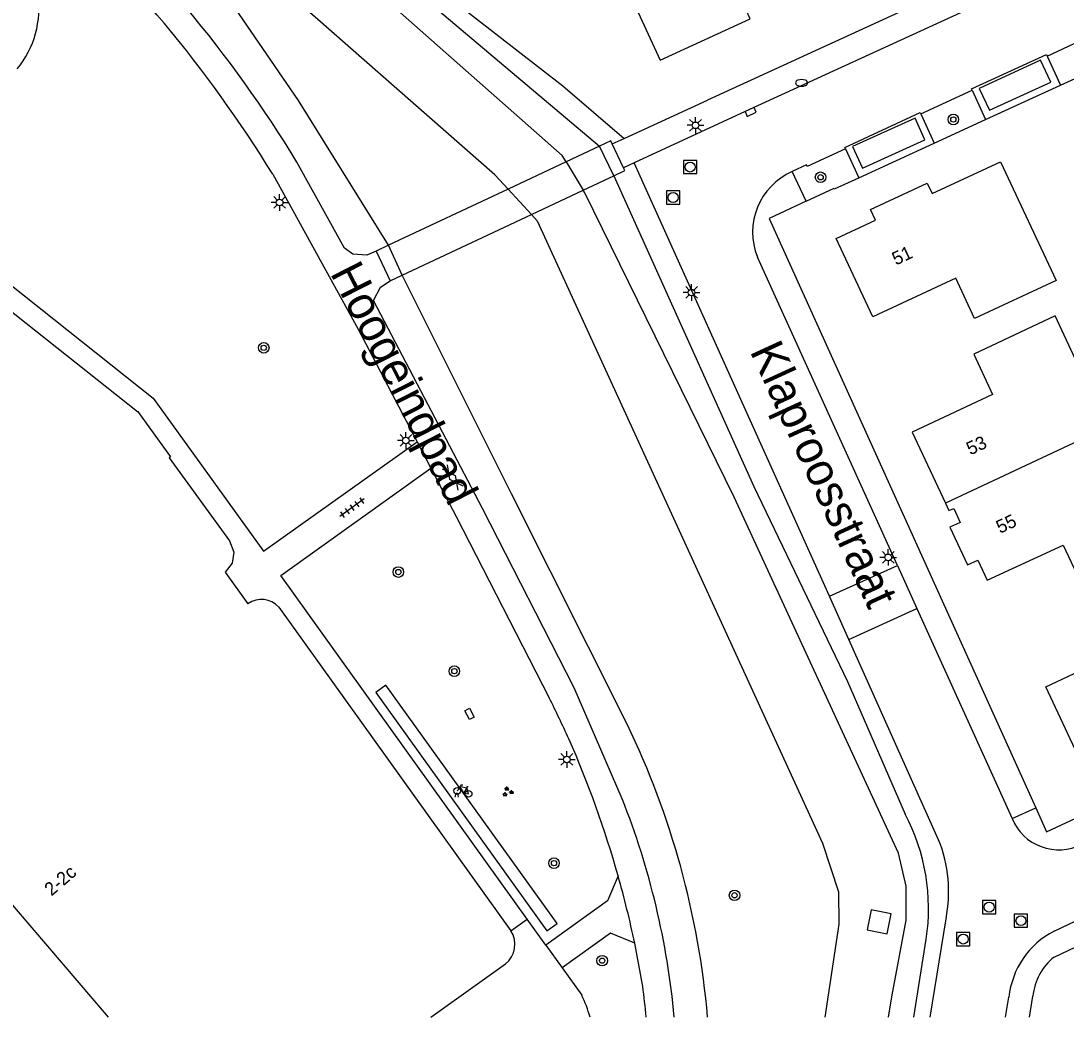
# Model space of a CAD drawing. Extents: x 136000 to 138005, y 398500 to 400500.
# Drawn here: x 137186.5 to 137265.3, y 398500 to 398575.2 of the extents above; entities that cross this region are included whole.
import ezdxf

# ---------------------------------------------------------------- set-up
doc = ezdxf.new("R2010")
doc.units = 0
for name, color, linetype in [('gg-afsc-erfafscheiding', 7, 'Continuous'), ('gg-afsc-hekwerk', 7, 'Continuous'), ('gg-anno-huisnummerreeks BGT', 7, 'Continuous'), ('gg-anno-openbare ruimte label', 7, 'Continuous'), ('gg-bbg-hoofdgebouw', 7, 'Continuous'), ('gg-bbg-tussenscheiding', 7, 'Continuous'), ('gg-knt-verharding', 7, 'Continuous'), ('gg-knt-verharding nz', 7, 'Continuous'), ('gg-kntw-bovenkant insteek waterloop', 7, 'Continuous'), ('gg-kntw-waterlijn', 7, 'Continuous'), ('gg-kwrk-kunstwerk niveau 01', 7, 'Continuous'), ('gg-kwrk-uitstroombak niveau min 01', 7, 'Continuous'), ('gt-grn-groengrens', 7, 'Continuous'), ('gt-grn-vlakafsluiter', 7, 'Continuous'), ('gt-grn-weggrens', 7, 'Continuous'), ('gt-symb-boom', 7, 'Continuous'), ('gt-symb-brandkraan', 7, 'Continuous'), ('gt-symb-fietsenrek', 7, 'Continuous'), ('gt-symb-gesloten verharding', 7, 'Continuous'), ('gt-symb-groenvak', 7, 'Continuous'), ('gt-symb-kolk', 7, 'Continuous'), ('gt-symb-kolk center center', 7, 'Continuous'), ('gt-symb-lichtmast', 7, 'Continuous'), ('gt-symb-rioolschacht', 7, 'Continuous'), ('gt-symb-tegel verharding', 7, 'Continuous')]:
    doc.layers.add(name, color=color, linetype=linetype)

# ---------------------------------------------------------------- blocks, each defined once
blk = doc.blocks.new('gt0-RS')
at = {"layer": 'gt-symb-rioolschacht'}
blk.add_lwpolyline([(-0.5, -0.5), (0.5, -0.5), (0.5, 0.5), (-0.5, 0.5)], close=True, dxfattribs=at)
blk.add_circle((0, 0), 0.375, dxfattribs=at)
blk = doc.blocks.new('gt0-LMAST')
at = {"layer": 'gt-symb-lichtmast'}
for p, q in [((-0.182, 0.173), (-0.447, 0.438)), ((-0.005, 0.246), (-0.005, 0.621)), ((0.172, 0.173), (0.437, 0.438)), ((-0.255, -0.004), (-0.63, -0.004)), ((-0.182, -0.181), (-0.447, -0.446)), ((-0.005, -0.254), (-0.005, -0.629)), ((0.437, -0.446), (0.172, -0.181)), ((0.245, -0.004), (0.62, -0.004))]:
    blk.add_line(p, q, dxfattribs=at)
blk.add_circle((-0.005, -0.004), 0.25, dxfattribs=at)
blk = doc.blocks.new('gt0-BOOM')
at = {"layer": 'gt-symb-boom'}
for radius in [0.4, 0.2]:
    blk.add_circle((0, 0), radius, dxfattribs=at)
blk = doc.blocks.new('gt0-FREK')
at = {"layer": 'gt-symb-fietsenrek'}
for p, q in [((0.259, 0.762), (0.294, 0.823)), ((0.294, 0.823), (0.767, 0.714)), ((0.757, 0.841), (0.866, 0.816)), ((0.767, 0.714), (0.84, 0.822)), ((0.54, 0.335), (0.259, 0.762)), ((0.767, 0.714), (0.54, 0.335)), ((0.895, 0.252), (0.767, 0.714))]:
    blk.add_line(p, q, dxfattribs=at)
for points in [[(0.294, 0.823), (0.36, 0.937), (0.452, 0.935)], [(-0.124, 0), (-0.047, 0.312), (0.053, 0.312), (0.12, 0)], [(0.036, 0.476), (0.228, 0.708), (0.259, 0.762)], [(0.54, 0.335), (0.555, 0.305), (0.895, 0.252)]]:
    blk.add_lwpolyline(points, dxfattribs=at)
for centre in [(0.036, 0.476), (0.895, 0.252)]:
    blk.add_circle(centre, 0.252, dxfattribs=at)
blk = doc.blocks.new('gt0-GRVAK')
at = {"layer": 'gt-symb-groenvak'}
for p, q in [((-0.11, 0.189), (-0.228, 0.24)), ((-0.182, 0.153), (0.088, 0.153)), ((-0.091, 0.211), (-0.156, 0.322)), ((-0.047, 0.214), (-0.047, 0.393)), ((-0.004, 0.211), (0.061, 0.322)), ((0.015, 0.189), (0.133, 0.24)), ((0.262, -0.052), (0.197, 0.059)), ((0.305, -0.049), (0.305, 0.13)), ((0.349, -0.052), (0.414, 0.059)), ((-0.245, -0.228), (-0.363, -0.177)), ((-0.318, -0.264), (-0.047, -0.264)), ((-0.226, -0.206), (-0.291, -0.095)), ((-0.183, -0.203), (-0.183, -0.024)), ((-0.139, -0.206), (-0.074, -0.095)), ((-0.12, -0.228), (-0.002, -0.177)), ((0.243, -0.074), (0.125, -0.023)), ((0.17, -0.11), (0.441, -0.11)), ((0.368, -0.074), (0.486, -0.023))]:
    blk.add_line(p, q, dxfattribs=at)
blk = doc.blocks.new('gt0-KOLKCC')
at = {"layer": 'gt-symb-kolk center center'}
blk.add_lwpolyline([(-0.375, 0.2), (0.375, 0.2), (0.375, -0.2), (-0.375, -0.2)], close=True, dxfattribs=at)
blk = doc.blocks.new('gt0-TEG1')
at = {"layer": 'gt-symb-tegel verharding'}
for p, q in [((-1.125, 0), (1.125, 0)), ((-0.9, -0.25), (-0.9, 0.25)), ((-0.45, -0.25), (-0.45, 0.25)), ((0, -0.25), (0, 0.25)), ((0.45, -0.25), (0.45, 0.25)), ((0.9, -0.25), (0.9, 0.25))]:
    blk.add_line(p, q, dxfattribs=at)
blk = doc.blocks.new('gt0-GESVH1')
at = {"layer": 'gt-symb-gesloten verharding'}
for p, q in [((-0.992, -0.261), (0.008, 0.239)), ((0.008, -0.261), (-0.992, 0.239)), ((0.008, 0.239), (1.008, -0.261)), ((1.008, 0.239), (0.008, -0.261))]:
    blk.add_line(p, q, dxfattribs=at)
blk = doc.blocks.new('gt0-BR')
at = {"layer": 'gt-symb-brandkraan'}
for centre, radius, start, end in [((-0.244, 0), 0.206, 107.56694, 252.43307), ((0.599, -2.664), 3, 106.89205, 107.56694), ((0, -0.691), 0.938, 73.10799, 106.89205), ((-0.599, -2.664), 3, 72.43309, 73.10799), ((0.244, 0), 0.206, 287.56695, 72.43309), ((0.599, 2.664), 3, 252.43307, 253.10797), ((0, 0.691), 0.938, 253.10797, 286.89206), ((-0.599, 2.664), 3, 286.89206, 287.56695)]:
    blk.add_arc(centre, radius, start, end, dxfattribs=at)
blk = doc.blocks.new('gt0-KOLK')
at = {"layer": 'gt-symb-kolk'}
blk.add_lwpolyline([(0, 0), (0.375, 0), (0.375, 0.4), (-0.375, 0.4), (-0.375, 0), (0, 0)], dxfattribs=at)

msp = doc.modelspace()

# ---------------------------------------------------------------- linework, layer by layer
at = {"layer": 'gg-afsc-erfafscheiding'}
msp.add_line((137218.953, 398576.821), (137227.372, 398570.264), dxfattribs=at)
at = {"layer": 'gg-afsc-hekwerk'}
for p, q in [((137264.898, 398570.307), (137268.765, 398572.082)), ((137259.246, 398567.714), (137264.898, 398570.307)), ((137255.372, 398565.936), (137259.246, 398567.714)), ((137249.672, 398563.321), (137255.372, 398565.936)), ((137247.857, 398562.488), (137249.672, 398563.321))]:
    msp.add_line(p, q, dxfattribs=at)
at = {"layer": 'gg-bbg-hoofdgebouw'}
for p, q in [((137205.945, 398530.924), (137223.442, 398506.515)), ((137217.422, 398500), (137223.035, 398504.008))]:
    msp.add_line(p, q, dxfattribs=at)
for points in [[(137231.366, 398579.448), (137234.707, 398572.194), (137241.501, 398575.317), (137240.658, 398577.153), (137244.955, 398579.128), (137239.958, 398590.07), (137235.373, 398587.879), (137236.207, 398586.079), (137232.431, 398584.332)], [(137247.97, 398558.73), (137250.936, 398560.118), (137250.564, 398560.916), (137254.845, 398562.912), (137255.225, 398562.128), (137260.363, 398564.524), (137264.552, 398555.571), (137258.41, 398552.699), (137256.989, 398555.74), (137250.736, 398552.827), (137247.97, 398558.73)], [(137179.928, 398557.861), (137195.285, 398545.694), (137195.295, 398545.707), (137197.792, 398542.262), (137197.687, 398542.186), (137202.233, 398535.922), (137202.565, 398535.068), (137202.421, 398534.244), (137201.913, 398533.579), (137203.626, 398531.179)], [(137268.419, 398544.492), (137264.482, 398552.897), (137258.351, 398550.007), (137259.773, 398546.962), (137253.702, 398544.122), (137256.217, 398538.774)], [(137256.217, 398538.774), (137256.481, 398538.212), (137256.839, 398538.38), (137257.321, 398537.319), (137256.534, 398536.955), (137257.872, 398534.111), (137258.659, 398534.482), (137259.366, 398532.959), (137265.096, 398535.611), (137266.525, 398532.571), (137272.662, 398535.437), (137268.419, 398544.492)], [(137266.554, 398519.007), (137263.796, 398524.921), (137270.047, 398527.853), (137268.626, 398530.907), (137274.762, 398533.786), (137278.955, 398524.79), (137273.812, 398522.367), (137274.181, 398521.595), (137269.911, 398519.582), (137269.535, 398520.378), (137266.554, 398519.007)], [(137193.117, 398500), (137180.54, 398514.679), (137181.077, 398514.964), (137181.134, 398514.858), (137181.805, 398515.214), (137180.045, 398517.735)]]:
    msp.add_lwpolyline(points, dxfattribs=at)
for centre, radius, start, end in [((137204.647, 398529.792), 1.722, 41.09043, 126.35937), ((137221.884, 398505.481), 1.87, 308.00135, 33.55613)]:
    msp.add_arc(centre, radius, start, end, dxfattribs=at)
at = {"layer": 'gg-bbg-tussenscheiding'}
msp.add_line((137268.419, 398544.492), (137256.217, 398538.774), dxfattribs=at)
at = {"layer": 'gg-knt-verharding'}
for p, q in [((137263.894, 398572.496), (137267.744, 398574.306)), ((137263.894, 398572.496), (137264.898, 398570.307)), ((137231.986, 398566.295), (137238.269, 398569.165)), ((137254.365, 398568.132), (137258.228, 398569.931)), ((137258.228, 398569.931), (137259.246, 398567.714)), ((137254.365, 398568.132), (137255.372, 398565.936)), ((137231.085, 398565.879), (137231.986, 398566.295)), ((137248.667, 398565.51), (137249.672, 398563.321)), ((137232.736, 398564.456), (137231.945, 398564.078)), ((137247.465, 398531.751), (137232.736, 398564.456)), ((137245.709, 398561.543), (137244.666, 398563.79)), ((137252.602, 398534.057), (137242.045, 398557.324)), ((137216.377, 398543.403), (137217.418, 398541.408)), ((137247.465, 398531.751), (137252.602, 398534.057)), ((137252.602, 398534.057), (137254.069, 398530.819)), ((137248.927, 398528.489), (137247.465, 398531.751)), ((137248.927, 398528.489), (137254.069, 398530.819)), ((137254.069, 398530.819), (137261.238, 398514.972)), ((137255.701, 398513.373), (137248.927, 398528.489)), ((137264.404, 398506.487), (137271.879, 398510.04)), ((137264.409, 398504.533), (137272.558, 398508.396)), ((137226.076, 398505.439), (137224.67, 398507.401)), ((137255.056, 398500), (137256.257, 398507.422)), ((137227.307, 398503.721), (137228.79, 398501.652)), ((137260.754, 398500), (137260.997, 398501.508)), ((137262.55, 398500), (137262.804, 398501.576))]:
    msp.add_line(p, q, dxfattribs=at)
for points in [[(137314.717, 398604.283), (137301.624, 398598.232), (137238.269, 398569.165)], [(137313.758, 398601.64), (137241.444, 398568.469), (137232.736, 398564.456)], [(137248.667, 398565.51), (137245.783, 398564.168), (137245.727, 398564.288), (137244.666, 398563.79)], [(137213.287, 398557.79), (137212.595, 398557.479), (137211.539, 398557.553), (137210.911, 398558.008), (137207.319, 398564.497)], [(137205.492, 398563.585), (137211.944, 398551.897), (137216.377, 398543.403)], [(137245.709, 398561.543), (137242.917, 398560.238), (137263.018, 398515.777)], [(137184.653, 398556.07), (137196.488, 398546.692), (137204.797, 398535.14), (137216.377, 398543.403)], [(137231.846, 398516.463), (137228.207, 398524.842), (137221.308, 398538.373), (137213.077, 398554.057), (137213.617, 398555.063), (137214.353, 398555.54)], [(137224.67, 398507.401), (137206.105, 398533.306), (137217.418, 398541.408)], [(137217.418, 398541.408), (137219.32, 398537.763), (137226.336, 398524.083)], [(137263.018, 398515.777), (137263.828, 398513.986), (137276.441, 398519.859)], [(137231.535, 398510.653), (137230.74, 398508.781), (137226.076, 398505.439)], [(137232.782, 398505.583), (137230.963, 398506.341), (137227.307, 398503.721)], [(137233.398, 398502.312), (137233.108, 398503.951), (137232.782, 398505.583)]]:
    msp.add_lwpolyline(points, dxfattribs=at)
for centre, radius, start, end in [((137125.403, 398514.619), 95.906, 31.33686, 48.48768), ((137122.117, 398512.294), 97.889, 31.59949, 47.99484), ((137180.552, 398576.147), 7.315, 320.91021, 8.17337), ((137246.674, 398559.212), 4.999, 113.68085, 202.1887), ((137164.798, 398492.816), 69.025, 24.08802, 26.93492), ((137156.854, 398489.595), 77.593, 15.74671, 23.86478), ((137176.425, 398494.572), 59.587, 5.22629, 21.55369), ((137264.759, 398516.439), 3.814, 202.6209, 296.84534), ((137245.968, 398509.462), 10.49, 348.78513, 21.89014), ((137156.39, 398489.482), 78.071, 11.90176, 15.73423), ((137267.351, 398500.815), 6.392, 117.45851, 173.77585), ((137267.148, 398501.132), 4.366, 128.84674, 174.16882), ((137163.164, 398493.457), 70.79, 5.30371, 7.18624), ((137219.346, 398497.117), 10.476, 15.97542, 25.6527)]:
    msp.add_arc(centre, radius, start, end, dxfattribs=at)
at = {"layer": 'gg-knt-verharding nz'}
for points in [[(137258.228, 398569.931), (137258.185, 398570.024), (137263.839, 398572.616), (137263.894, 398572.496)], [(137258.767, 398570.067), (137259.536, 398568.425), (137264.159, 398570.542), (137263.389, 398572.184), (137258.767, 398570.067)], [(137248.667, 398565.51), (137248.62, 398565.612), (137254.317, 398568.236), (137254.365, 398568.132)], [(137249.196, 398565.674), (137249.964, 398564.036), (137254.663, 398566.187), (137253.941, 398567.813), (137249.196, 398565.674)]]:
    msp.add_lwpolyline(points, dxfattribs=at)
at = {"layer": 'gg-kntw-bovenkant insteek waterloop'}
for p, q in [((137231.201, 398563.467), (137230.128, 398565.699)), ((137215.259, 398555.966), (137214.21, 398558.224)), ((137253.841, 398500), (137254.761, 398505.877))]:
    msp.add_line(p, q, dxfattribs=at)
for points in [[(137190.13, 398599.884), (137200.443, 398590.78), (137230.128, 398565.699)], [(137214.21, 398558.224), (137207.442, 398569.16), (137202.652, 398576.119)], [(137231.201, 398563.467), (137241.765, 398540.033), (137248.827, 398525.321), (137253.18, 398515.313)], [(137232.216, 398522.105), (137223.499, 398539.48), (137215.259, 398555.966)]]:
    msp.add_lwpolyline(points, dxfattribs=at)
for centre, radius, start, end in [((137174.786, 398494.466), 63.735, 4.98104, 25.69976), ((137239.721, 398508.208), 15.219, 351.19184, 27.83126)]:
    msp.add_arc(centre, radius, start, end, dxfattribs=at)
at = {"layer": 'gg-kntw-waterlijn'}
for p, q in [((137227.606, 398564.515), (137228.901, 398562.385)), ((137224.999, 398560.549), (137223.234, 398562.462))]:
    msp.add_line(p, q, dxfattribs=at)
for points in [[(137227.606, 398564.515), (137227.304, 398565.012), (137191.347, 398596.784), (137189.646, 398594.403), (137188.982, 398594.403)], [(137223.234, 398562.462), (137222.248, 398563.53), (137188.998, 398592.755), (137188.095, 398593.078)], [(137251.926, 398500), (137252.162, 398501.54), (137253.242, 398507.321), (137253.242, 398509.874), (137252.681, 398512.364), (137240.281, 398539.233), (137229.025, 398562.181), (137228.901, 398562.385)], [(137224.999, 398560.549), (137225.433, 398560.078), (137246.949, 398513.123), (137248.141, 398509.44), (137248.176, 398507.02), (137247.114, 398500)]]:
    msp.add_lwpolyline(points, dxfattribs=at)
at = {"layer": 'gg-kwrk-kunstwerk niveau 01'}
for p, q in [((137230.128, 398565.699), (137227.606, 398564.515)), ((137231.945, 398564.078), (137231.085, 398565.879)), ((137227.606, 398564.515), (137223.234, 398562.462)), ((137228.901, 398562.385), (137231.201, 398563.467)), ((137223.234, 398562.462), (137214.21, 398558.224)), ((137224.999, 398560.549), (137228.901, 398562.385)), ((137215.259, 398555.966), (137224.999, 398560.549)), ((137214.21, 398558.224), (137213.287, 398557.79)), ((137213.287, 398557.79), (137214.353, 398555.54)), ((137214.353, 398555.54), (137215.259, 398555.966))]:
    msp.add_line(p, q, dxfattribs=at)
for points in [[(137231.085, 398565.879), (137230.98, 398566.099), (137230.128, 398565.699)], [(137231.201, 398563.467), (137232.047, 398563.865), (137231.945, 398564.078)]]:
    msp.add_lwpolyline(points, dxfattribs=at)
at = {"layer": 'gg-kwrk-uitstroombak niveau min 01'}
msp.add_lwpolyline([(137250.614, 398508.086), (137250.3, 398506.576), (137251.819, 398506.272), (137252.132, 398507.796), (137250.614, 398508.086)], dxfattribs=at)
at = {"layer": 'gt-grn-groengrens'}
msp.add_line((137227.372, 398570.264), (137231.986, 398566.295), dxfattribs=at)
for points in [[(137245.709, 398561.543), (137247.834, 398562.538), (137247.857, 398562.488)], [(137226.94, 398507.057), (137214.028, 398525.052), (137213.256, 398524.498), (137226.168, 398506.503), (137226.94, 398507.057)]]:
    msp.add_lwpolyline(points, dxfattribs=at)
at = {"layer": 'gt-grn-vlakafsluiter'}
msp.add_line((137223.442, 398506.515), (137224.67, 398507.401), dxfattribs=at)
at = {"layer": 'gt-grn-weggrens'}
for p, q in [((137261.238, 398514.972), (137263.018, 398515.777)), ((137226.076, 398505.439), (137227.307, 398503.721))]:
    msp.add_line(p, q, dxfattribs=at)

# ---------------------------------------------------------------- block references
at = {"layer": 'gt-symb-boom'}
for p in [(137256.81, 398567.719), (137246.798, 398563.359), (137204.815, 398550.49), (137214.963, 398533.576), (137219.186, 398526.098), (137226.698, 398511.615), (137240.313, 398509.188), (137230.331, 398504.259)]:
    msp.add_blockref('gt0-BOOM', p, dxfattribs=at)
at = {"layer": 'gt-symb-brandkraan'}
msp.add_blockref('gt0-BR', (137245.365, 398570.479), dxfattribs=at)
at = {"layer": 'gt-symb-fietsenrek'}
msp.add_blockref('gt0-FREK', (137219.365, 398516.586), dxfattribs=at)
at = {"layer": 'gt-symb-gesloten verharding', "rotation": 125.93051893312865}
msp.add_blockref('gt0-GESVH1', (137219.047, 398540.696), dxfattribs=at)
at = {"layer": 'gt-symb-groenvak'}
msp.add_blockref('gt0-GRVAK', (137223.196, 398516.993), dxfattribs=at)
at = {"layer": 'gt-symb-kolk', "rotation": -155.25416788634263}
msp.add_blockref('gt0-KOLK', (137241.444, 398568.469), dxfattribs=at)
at = {"layer": 'gt-symb-kolk center center', "rotation": -61.75663017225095}
msp.add_blockref('gt0-KOLKCC', (137220.331, 398522.874), dxfattribs=at)
at = {"layer": 'gt-symb-lichtmast'}
for p in [(137237.375, 398567.28), (137206.015, 398561.467), (137237.076, 398554.674), (137215.537, 398543.512), (137251.909, 398534.688), (137227.67, 398519.444)]:
    msp.add_blockref('gt0-LMAST', p, dxfattribs=at)
at = {"layer": 'gt-symb-rioolschacht'}
for p in [(137236.964, 398564.13), (137235.681, 398561.832), (137259.511, 398508.3), (137261.905, 398507.275), (137257.555, 398505.887)]:
    msp.add_blockref('gt0-RS', p, dxfattribs=at)
at = {"layer": 'gt-symb-tegel verharding', "rotation": -144.06948106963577}
msp.add_blockref('gt0-TEG1', (137211.465, 398538.432), dxfattribs=at)

# ---------------------------------------------------------------- texts
at = {"layer": 'gg-anno-huisnummerreeks BGT'}
for s, rotation, p in [('51', 25.1, (137252.483, 398556.693)), ('53', 25.2, (137258.089, 398542.367)), ('55', 25.2, (137260.332, 398536.453)), ('2-2c', 40.6, (137188.806, 398509.091))]:
    msp.add_text(s, height=1, rotation=rotation, dxfattribs=at).set_placement(p)
at = {"layer": 'gg-anno-openbare ruimte label'}
for s, rotation, p in [('Hoogeindpad', 297, (137209.784, 398556.141)), ('Klaproosstraat', 294.7, (137241.434, 398550.249))]:
    msp.add_text(s, height=2.5, rotation=rotation, dxfattribs=at).set_placement(p)

doc.saveas('drawing.dxf')
